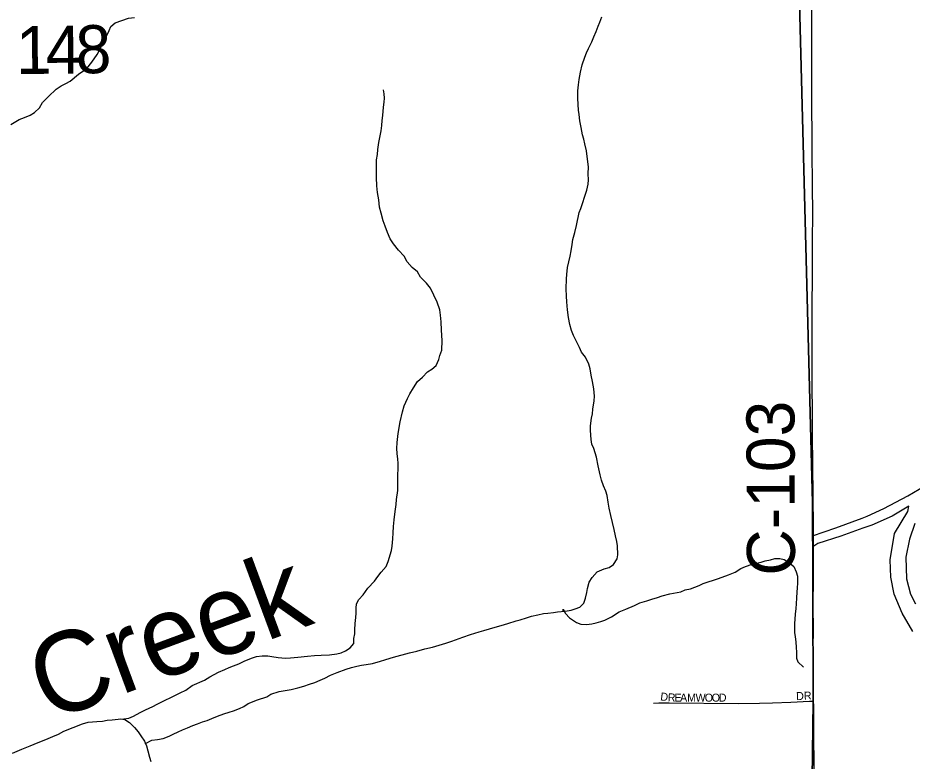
# Model space of a CAD drawing. Extents: x 1985906 to 2360102, y 891258 to 1222054.
# Drawn here: x 2199425 to 2205009, y 1021430 to 1026073 of the extents above; entities that cross this region are included whole.
import ezdxf

# ---------------------------------------------------------------- set-up
doc = ezdxf.new("R2010")
doc.units = 0
for name, color, linetype in [('GM_X_Adjacent_County', 7, 'Continuous'), ('GM_X_Corporation', 7, 'Continuous'), ('GM_X_County', 7, 'Continuous'), ('GM_X_County_Road', 7, 'Continuous'), ('GM_X_County_Road_Text', 7, 'Continuous'), ('GM_X_Minor_River', 7, 'Continuous'), ('GM_X_Minor_River_Text', 7, 'Continuous'), ('GM_X_Township', 7, 'Continuous'), ('GM_X_Township_Road_Text', 7, 'Continuous'), ('GM_X_Township_Subdivision', 7, 'Continuous'), ('GM_X_Township_Subdivision_Text', 7, 'Continuous')]:
    doc.layers.add(name, color=color, linetype=linetype)

msp = doc.modelspace()

# ---------------------------------------------------------------- linework, layer by layer
at = {"layer": 'GM_X_Adjacent_County'}
msp.add_lwpolyline([(2204523.9, 998045.8), (2204498.2, 1002246.1), (2204459.7, 1006231.2), (2204445.8, 1007585.1), (2204396.1, 1012420.8), (2204391.3, 1012890.8), (2204405.1, 1018277.7), (2204393.9, 1019757.7), (2204395.8, 1020517.2), (2204378.9, 1020840.9), (2204390.8, 1021803), (2204388.4, 1022493.7), (2204387.8, 1022769.7), (2204387.6, 1022836.8), (2204387.2, 1023043.6), (2204303.5, 1026249), (2204358.8, 1029498.9), (2204343.6, 1030438.6), (2204262.1, 1034310.1), (2204254.6, 1035776.1), (2204229.3, 1040690.4), (2204199.1, 1046564.8), (2204184.4, 1049044.2), (2204131, 1055649.7)], dxfattribs=at)
at = {"layer": 'GM_X_Corporation'}
for points in [[(2205012.3, 1022239.3), (2204945.9, 1022354.7), (2204896.9, 1022473.7), (2204875.9, 1022578.6), (2204872.4, 1022687.1), (2204898.8, 1022851.7), (2204982, 1022988.4), (2204988.6, 1023022.5), (2204935.8, 1022991.7), (2204883.1, 1022960.9), (2204756.7, 1022903.8), (2204700.7, 1022886.2), (2204563.3, 1022835.7), (2204419.8, 1022789), (2204387.8, 1022769.7), (2204387.6, 1022836.8), (2204531.4, 1022887.3), (2204697.4, 1022947.7), (2204727.8, 1022961.3), (2204832.5, 1023008.2), (2204982, 1023087.3), (2205088.6, 1023150)], [(2205026.3, 1022914.5), (2204991.3, 1022816.5), (2204970.4, 1022704.6), (2204973.9, 1022568.1), (2204998.3, 1022473.7), (2205029.8, 1022412.4)]]:
    msp.add_lwpolyline(points, dxfattribs=at)
at = {"layer": 'GM_X_County'}
msp.add_lwpolyline([(2204131, 1055649.7), (2204184.4, 1049044.2), (2204199.1, 1046564.8), (2204229.3, 1040690.4), (2204254.6, 1035776.1), (2204262.1, 1034310.1), (2204343.6, 1030438.6), (2204358.8, 1029498.9), (2204303.5, 1026249), (2204387.2, 1023043.6), (2204387.6, 1022836.8), (2204387.8, 1022769.7), (2204388.4, 1022493.7), (2204390.8, 1021803), (2204378.9, 1020840.9), (2204395.8, 1020517.2), (2204393.9, 1019757.7), (2204405.1, 1018277.7), (2204391.3, 1012890.8), (2204396.1, 1012420.8), (2204445.8, 1007585.1), (2204459.7, 1006231.2), (2204498.2, 1002246.1), (2204523.9, 998045.8)], dxfattribs=at)
at = {"layer": 'GM_X_County_Road'}
for points in [[(2204393, 1022835.7), (2204392.8, 1022857.8), (2204392, 1022939.9), (2204390.4, 1023038.3), (2204387.7, 1023333.1), (2204387.4, 1023414.8), (2204386.6, 1023528.9), (2204386.3, 1023643.4), (2204384.3, 1023741.7), (2204384.6, 1023839.8), (2204384.4, 1023905.6), (2204384.7, 1023971), (2204384.5, 1024069.5), (2204385.5, 1024282.7), (2204386.2, 1024446.3), (2204387.3, 1024544.6), (2204387.2, 1024610.4), (2204386.3, 1024692.1), (2204387.7, 1024839.1), (2204386.4, 1025035.8), (2204384.7, 1025232.6), (2204385.2, 1025347.2), (2204382.9, 1025511.2), (2204383.2, 1025691.3), (2204381.6, 1025823.3), (2204381.9, 1026068.5), (2204380.4, 1026298)], [(2204393.7, 1022765.7), (2204393.7, 1022775.9), (2204393.1, 1022808.7), (2204393, 1022835.7)], [(2204393.7, 1021804.9), (2204393, 1021858.3), (2204393.2, 1021923.8), (2204392.5, 1021989.6), (2204391.3, 1022104.3), (2204390.9, 1022136.7), (2204391.9, 1022251.5), (2204391.4, 1022399.1), (2204393.1, 1022579.5), (2204393.5, 1022694), (2204393.7, 1022765.7)], [(2204400, 1020863.8), (2204399.6, 1020891.5), (2204401, 1020940.3), (2204401.6, 1020956.7), (2204402, 1021022.3), (2204401.2, 1021088), (2204400.3, 1021169.9), (2204394.6, 1021563.3), (2204394.7, 1021661.5), (2204394.1, 1021727.1), (2204394.1, 1021776.2), (2204393.7, 1021804.9)]]:
    msp.add_lwpolyline(points, dxfattribs=at)
at = {"layer": 'GM_X_Minor_River'}
for points in [[(2199381.1, 1025406.1), (2199433.2, 1025438.5), (2199465.3, 1025450.7), (2199501.4, 1025465), (2199529.4, 1025481.2), (2199559.4, 1025511.4), (2199579.3, 1025543.6), (2199615.3, 1025581.9), (2199663.3, 1025628.3), (2199695.3, 1025648.6), (2199723.4, 1025662.8), (2199751.4, 1025677), (2199803.5, 1025721.4), (2199855.5, 1025755.8), (2199887.5, 1025796), (2199919.4, 1025844.4), (2199937.3, 1025874.5), (2199977, 1025955), (2199994.9, 1025993.2), (2200004.8, 1026019.3), (2200032.8, 1026041.6), (2200115.1, 1026070.1), (2200153.2, 1026074.3)], [(2203022.1, 1023382.2), (2203007.9, 1023410.2), (2203003.7, 1023438.3), (2203001.6, 1023466.4), (2202999.4, 1023496.5), (2203001.2, 1023524.5), (2203007, 1023572.7), (2203012.9, 1023598.8), (2203014.7, 1023628.9), (2203022.5, 1023681.1), (2203026.3, 1023709.2), (2203022, 1023755.3), (2203013.8, 1023801.4), (2203005.5, 1023841.5), (2202999.3, 1023879.6), (2202991, 1023909.6), (2202968.7, 1023953.6), (2202944.4, 1023983.6), (2202932.2, 1024013.6), (2202893.6, 1024089.6), (2202881.4, 1024119.6), (2202871.1, 1024157.7), (2202862.8, 1024201.8), (2202856.5, 1024249.9), (2202852.2, 1024300), (2202850, 1024334.1), (2202847.8, 1024380.2), (2202851.4, 1024442.4), (2202853.3, 1024470.5), (2202857.1, 1024512.7), (2202864.9, 1024548.8), (2202872.7, 1024584.9), (2202880.6, 1024617.1), (2202886.4, 1024657.2), (2202890.3, 1024689.3), (2202902.1, 1024731.5), (2202913.9, 1024775.7), (2202929.5, 1024856), (2202939.4, 1024882.2), (2202951.3, 1024912.3), (2202965.1, 1024958.5), (2202977, 1024996.7), (2202984.8, 1025032.9), (2202988.7, 1025061), (2202986.5, 1025099.1), (2202988.2, 1025143.2), (2202979.8, 1025207.3), (2202975.6, 1025241.4), (2202965.3, 1025285.5), (2202959.1, 1025315.6), (2202951, 1025341.6), (2202942.7, 1025387.7), (2202934.4, 1025429.8), (2202930.2, 1025469.8), (2202926, 1025495.9), (2202923.8, 1025532), (2202921.6, 1025570.1), (2202921.3, 1025616.2), (2202925.1, 1025654.4), (2202928.9, 1025688.5), (2202938.7, 1025732.7), (2202948.5, 1025778.8), (2202964.4, 1025827.1), (2202976.3, 1025855.2), (2202988.2, 1025881.4), (2203008, 1025923.6), (2203021.9, 1025953.8), (2203035.8, 1025987.9), (2203047.7, 1026020.1), (2203059.6, 1026046.2), (2203071.5, 1026078.4)], [(2201670.7, 1024981.5), (2201666.4, 1025023.6), (2201664.1, 1025075.7), (2201663.5, 1025186), (2201669.4, 1025218.2), (2201673.2, 1025250.3), (2201679, 1025294.4), (2201686.8, 1025336.6), (2201692.7, 1025366.7), (2201696.5, 1025400.8), (2201700.3, 1025431), (2201704.2, 1025463.1), (2201707.9, 1025515.3), (2201711.8, 1025545.4), (2201713.6, 1025571.4), (2201711.5, 1025597.5), (2201707.3, 1025623.6)], [(2200474, 1021873.8), (2200514, 1021902.1), (2200590.2, 1021936.7), (2200624.3, 1021956.9), (2200678.4, 1021985.3), (2200716.5, 1022003.5), (2200744.5, 1022015.7), (2200770.6, 1022025.9), (2200804.7, 1022038.1), (2200838.8, 1022054.4), (2200882.9, 1022072.7), (2200915, 1022082.9), (2200951.2, 1022087.1), (2200985.3, 1022087.3), (2201011.5, 1022083.4), (2201049.7, 1022077.6), (2201095.9, 1022073.8), (2201128.1, 1022076), (2201172.3, 1022080.3), (2201232.5, 1022086.6), (2201276.7, 1022090.9), (2201318.9, 1022091.1), (2201371.2, 1022093.4), (2201417.4, 1022099.7), (2201443.5, 1022105.8), (2201469.5, 1022120), (2201499.6, 1022138.2), (2201523.5, 1022164.4), (2201523.3, 1022196.5), (2201529.2, 1022224.7), (2201529.1, 1022250.7), (2201530.9, 1022288.9), (2201534.7, 1022327), (2201536.5, 1022355.1), (2201536.4, 1022385.2), (2201540.2, 1022413.3), (2201554.1, 1022439.4), (2201580.1, 1022469.7), (2201610, 1022509.9), (2201652, 1022554.3), (2201671.9, 1022582.5), (2201693.9, 1022610.7), (2201723.8, 1022645), (2201737.7, 1022677.1), (2201757.5, 1022745.4), (2201761.3, 1022773.5), (2201767.1, 1022817.7), (2201768.9, 1022855.8), (2201770.7, 1022895.9), (2201774.5, 1022938.1), (2201778.3, 1022972.2), (2201782.1, 1023004.3), (2201786, 1023032.4), (2201789.8, 1023064.5), (2201797.6, 1023120.8), (2201797, 1023219), (2201798.8, 1023255.2), (2201798.6, 1023291.2), (2201796.5, 1023317.3), (2201792.3, 1023351.4), (2201792.1, 1023383.5), (2201793.9, 1023419.6), (2201799.6, 1023475.8), (2201811.3, 1023550.1), (2201827, 1023612.3), (2201836.9, 1023648.5), (2201858.7, 1023694.8), (2201872.6, 1023724.9), (2201894.5, 1023761.2), (2201920.4, 1023801.4), (2201950.4, 1023827.7), (2201982.4, 1023861.9), (2202010.4, 1023878.1), (2202036.4, 1023902.3), (2202052.3, 1023938.5), (2202060.2, 1023964.7), (2202072.1, 1023996.8), (2202073.8, 1024057), (2202069.4, 1024121.2), (2202067.1, 1024173.3), (2202062.8, 1024215.4), (2202058.6, 1024249.5), (2202042.3, 1024297.5), (2202021.9, 1024341.5), (2202001.6, 1024383.6), (2201977.3, 1024415.5), (2201938.9, 1024453.4), (2201920.6, 1024485.4), (2201886.3, 1024513.3), (2201856, 1024549.2), (2201837.7, 1024585.2), (2201801.3, 1024621.2), (2201770.9, 1024661.1), (2201748.7, 1024693.1), (2201732.4, 1024731.1), (2201718.1, 1024771.1), (2201705.8, 1024805.2), (2201693.5, 1024853.2), (2201683.2, 1024891.3), (2201679, 1024935.4), (2201670.7, 1024981.5)], [(2200222.2, 1021539.3), (2200222.6, 1021539.5), (2200260.7, 1021561.8), (2200296.8, 1021566), (2200331, 1021572.2), (2200369.1, 1021586.4), (2200395.1, 1021598.6), (2200425.2, 1021612.8), (2200453.3, 1021625), (2200483.4, 1021639.2), (2200517.4, 1021653.4), (2200545.5, 1021663.6), (2200577.6, 1021675.8), (2200605.7, 1021684), (2200635.8, 1021696.2), (2200671.9, 1021710.4), (2200710, 1021724.7), (2200744.1, 1021736.9), (2200770.2, 1021745.1), (2200808.3, 1021759.3), (2200836.3, 1021771.5), (2200862.4, 1021789.7), (2200920.5, 1021814.1), (2200978.7, 1021832.5), (2201004.7, 1021848.7), (2201056.9, 1021865), (2201131.2, 1021877.5), (2201173.3, 1021887.7), (2201209.5, 1021897.9), (2201245.6, 1021910.2), (2201279.7, 1021922.4), (2201311.7, 1021936.6), (2201341.8, 1021948.8), (2201377.9, 1021967.1), (2201418, 1021983.3), (2201474.2, 1022003.7), (2201508.3, 1022015.9), (2201540.4, 1022024.1), (2201570.5, 1022030.3), (2201598.6, 1022034.5), (2201638.8, 1022040.7), (2201688.9, 1022055), (2201717, 1022063.2), (2201749.1, 1022073.4), (2201785.2, 1022083.7), (2201823.4, 1022093.9), (2201869.5, 1022106.2), (2201915.7, 1022116.5), (2201965.9, 1022130.8), (2202014, 1022143.1), (2202056.2, 1022155.4), (2202096.3, 1022167.6), (2202134.4, 1022179.9), (2202202.6, 1022204.3), (2202250.8, 1022220.6), (2202304.9, 1022237), (2202335, 1022247.2), (2202405.3, 1022267.6), (2202443.4, 1022277.8), (2202483.5, 1022290.1), (2202535.7, 1022306.4), (2202561.8, 1022312.6), (2202599.9, 1022324.8), (2202632, 1022335), (2202672.1, 1022343.3), (2202706.3, 1022351.5), (2202734.4, 1022353.7), (2202768.5, 1022357.9), (2202794.6, 1022362), (2202842.8, 1022366.3), (2202879, 1022372.5), (2202905.1, 1022380.7), (2202933.1, 1022392.9), (2202959.1, 1022417.1), (2202969, 1022447.2), (2202976.9, 1022483.4), (2202980.7, 1022509.5), (2202992.6, 1022547.7), (2203010.5, 1022577.8), (2203042.5, 1022612.1), (2203086.6, 1022630.4), (2203116.7, 1022640.6), (2203144.7, 1022658.8), (2203166.6, 1022693), (2203170.5, 1022719.1), (2203168.2, 1022775.3), (2203164, 1022801.3), (2203155.8, 1022837.4), (2203147.5, 1022877.5), (2203137.2, 1022921.5), (2203126.9, 1022963.6), (2203116.6, 1023009.7), (2203110.4, 1023047.8), (2203104.1, 1023089.8), (2203095.9, 1023115.9), (2203081.7, 1023149.9), (2203069.4, 1023185.9), (2203061.2, 1023218), (2203048.8, 1023274.1), (2203038.5, 1023328.2), (2203022.1, 1023382.2)], [(2202830, 1022365.2), (2202828.7, 1022380.3), (2202844.9, 1022352.3), (2202869.2, 1022324.3), (2202913.6, 1022296.5), (2202939.8, 1022286.6), (2202976, 1022282.8), (2203008.1, 1022287), (2203036.2, 1022293.2), (2203064.3, 1022303.3), (2203090.4, 1022311.5), (2203132.5, 1022331.8), (2203178.5, 1022362.1), (2203220.6, 1022380.4), (2203274.8, 1022402.8), (2203308.8, 1022419), (2203353, 1022431.3), (2203383.1, 1022441.5), (2203419.2, 1022451.7), (2203447.3, 1022461.9), (2203495.4, 1022474.2), (2203563.7, 1022488.6), (2203591.8, 1022500.8), (2203623.9, 1022507), (2203678, 1022527.4), (2203704.1, 1022539.5), (2203800.4, 1022570.2), (2203862.6, 1022594.6), (2203902.7, 1022610.8), (2203938.7, 1022633.1), (2203968.8, 1022645.3), (2204008.9, 1022659.6), (2204037, 1022665.8), (2204065.1, 1022673.9), (2204091.2, 1022682.1), (2204123.3, 1022688.3), (2204151.4, 1022696.5), (2204181.6, 1022696.6), (2204209.7, 1022688.8), (2204244, 1022668.9), (2204270.3, 1022645), (2204284.5, 1022612.9), (2204292.7, 1022584.9), (2204292.9, 1022542.8), (2204291.1, 1022512.7), (2204289.2, 1022486.6), (2204287.4, 1022450.5), (2204283.6, 1022412.4), (2204281.8, 1022384.3), (2204278, 1022348.2), (2204276.1, 1022316), (2204274.3, 1022290), (2204274.6, 1022233.8), (2204278.7, 1022205.7), (2204282.9, 1022175.7), (2204285.1, 1022139.6), (2204287.3, 1022111.5), (2204287.5, 1022073.4), (2204295.2, 1022050.7), (2204329.5, 1022017.2)], [(2199390.9, 1021480.7), (2199449.1, 1021505.1), (2199501.2, 1021525.5), (2199551.3, 1021545.8), (2199599.4, 1021566.1), (2199643.6, 1021584.4), (2199677.6, 1021598.7), (2199711.7, 1021616.9), (2199769.9, 1021641.3), (2199828, 1021663.7), (2199864.1, 1021673.9), (2199918.4, 1021678.2), (2199952.5, 1021680.4), (2199982.6, 1021686.6), (2200012.8, 1021688.8), (2200050.9, 1021693), (2200087.1, 1021695.2), (2200117.2, 1021699.4), (2200147.3, 1021711.6), (2200187.4, 1021733.9), (2200221.5, 1021750.1), (2200267.6, 1021772.4), (2200293.6, 1021786.6), (2200319.7, 1021798.8), (2200347.7, 1021813), (2200375.8, 1021825.2), (2200403.9, 1021839.4), (2200437.9, 1021857.6), (2200474, 1021873.8)], [(2200067.3, 1021694), (2200093.2, 1021691.2), (2200121.4, 1021671.3), (2200153.7, 1021639.4), (2200176, 1021613.4), (2200192.2, 1021587.5), (2200214.5, 1021555.5), (2200228.7, 1021525.5), (2200236.9, 1021495.4), (2200247.2, 1021455.4), (2200255.4, 1021427.3)]]:
    msp.add_lwpolyline(points, dxfattribs=at)
at = {"layer": 'GM_X_Township'}
msp.add_lwpolyline([(2204303.5, 1026249), (2204387.2, 1023043.6), (2204387.6, 1022836.8), (2204387.8, 1022769.7), (2204388.4, 1022493.7), (2204390.8, 1021803), (2204378.9, 1020840.9), (2204395.8, 1020517.2), (2204393.9, 1019757.7), (2204405.1, 1018277.7), (2204391.3, 1012890.8), (2204396.1, 1012420.8), (2204445.8, 1007585.1), (2204459.7, 1006231.2), (2204498.2, 1002246.1), (2204523.9, 998045.8)], dxfattribs=at)
at = {"layer": 'GM_X_Township_Subdivision'}
msp.add_lwpolyline([(2203393.5, 1021793.2), (2203426.5, 1021794.8), (2203492.5, 1021794.5), (2203921.8, 1021790.5), (2204054.9, 1021791.6), (2204136.4, 1021794.6), (2204251.9, 1021799.1), (2204367.4, 1021803.9), (2204393.7, 1021804.9)], dxfattribs=at)

# ---------------------------------------------------------------- texts
at = {"layer": 'GM_X_County_Road_Text'}
msp.add_text('C-103', height=300, rotation=90.2146, dxfattribs=at).set_placement((2204277.6, 1022589.3))
at = {"layer": 'GM_X_Minor_River_Text'}
msp.add_text('Creek', height=500.13, rotation=20.3172, dxfattribs=at).set_placement((2199612.1, 1021673.3))
at = {"layer": 'GM_X_Township_Road_Text'}
for s, rotation, p in [('4', 0.5178, (2199599.5, 1025723.2)), ('8', 1.1301, (2199787.8, 1025724.9)), ('1', 0.3467, (2199413.7, 1025722))]:
    msp.add_text(s, height=300, rotation=rotation, dxfattribs=at).set_placement(p)
at = {"layer": 'GM_X_Township_Subdivision_Text'}
for s, rotation, p in [('D', 352.162, (2203433.8, 1021810.6)), ('R', 356.9094, (2203481.8, 1021804.2)), ('E', 359.9073, (2203524.2, 1021802)), ('A', 359.9929, (2203559.5, 1021801.9)), ('M', 0.0001, (2203603.5, 1021801.9)), ('W', 0, (2203656.3, 1021801.9)), ('O', 0, (2203713.5, 1021801.9)), ('O', 0, (2203757.5, 1021801.9)), ('D', 0, (2203801.5, 1021801.9)), ('DR', 3.011, (2204285.5, 1021810.7))]:
    msp.add_text(s, height=50, rotation=rotation, dxfattribs=at).set_placement(p)

doc.saveas('drawing.dxf')
